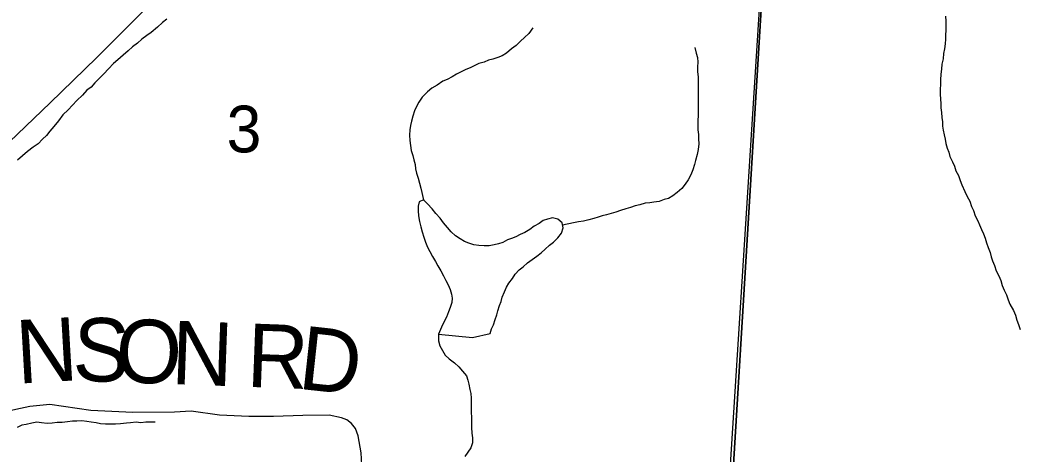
# Model space of a CAD drawing. Extents: x -20.2 to 34, y 0 to 22.
# Drawn here: x 7.17 to 8.064, y 14.988 to 15.377 of the extents above; entities that cross this region are included whole.
import ezdxf

# ---------------------------------------------------------------- set-up
doc = ezdxf.new("R2010")
doc.units = 0
for name, color, linetype in [('Default', 7, 'Continuous'), ('GM_X_Minor_Lake', 7, 'Continuous'), ('GM_X_Minor_River', 7, 'Continuous'), ('GM_X_Section', 7, 'Continuous'), ('GM_X_Section_Text', 7, 'Continuous'), ('GM_X_State_Route', 7, 'Continuous'), ('GM_X_Township_Road', 7, 'Continuous'), ('GM_X_Township_Road_Text', 7, 'Continuous')]:
    doc.layers.add(name, color=color, linetype=linetype)

msp = doc.modelspace()

# ---------------------------------------------------------------- linework, layer by layer
at = {"layer": 'Default'}
for points in [[(7.80177, 14.87554), (7.8434, 15.55866), (7.8456, 15.59474), (7.84829, 15.63543), (7.84952, 15.65292), (7.85054, 15.66679), (7.85203, 15.69505), (7.85627, 15.77835), (7.86024, 15.85651), (7.86047, 15.86002), (7.86126, 15.8723), (7.74731, 15.88062), (7.44031, 15.90304), (7.42945, 15.90383), (7.39897, 15.90606), (7.35857, 15.90937), (6.79759, 15.94346)], [(6.79759, 15.94346), (7.35857, 15.90937), (7.39897, 15.90606), (7.42945, 15.90383), (7.44031, 15.90304), (7.74731, 15.88062), (7.86126, 15.8723), (7.86047, 15.86002), (7.86024, 15.85651), (7.85627, 15.77835), (7.85203, 15.69505), (7.85054, 15.66679), (7.84952, 15.65292), (7.84829, 15.63543), (7.8456, 15.59474), (7.8434, 15.55866), (7.80177, 14.87554)]]:
    msp.add_lwpolyline(points, dxfattribs=at)
msp.add_lwpolyline([(8.9, 15.37339), (8.9, 15.82114), (7.86237, 15.87982), (7.79854, 14.87534), (8.86966, 14.81913)], close=True, dxfattribs=at)
at = {"layer": 'GM_X_Minor_Lake'}
for points in [[(7.59407, 15.17556), (7.58952, 15.17476), (7.58496, 15.17473), (7.5804, 15.17508), (7.57584, 15.17581), (7.57127, 15.17729), (7.56746, 15.17879), (7.56365, 15.18104), (7.55945, 15.18367), (7.55563, 15.18744), (7.55218, 15.19121), (7.54874, 15.19537), (7.54567, 15.19952), (7.54184, 15.20367), (7.53839, 15.20783), (7.53418, 15.21236), (7.53074, 15.21613), (7.52695, 15.2142), (7.52584, 15.2104), (7.52587, 15.20622), (7.52628, 15.20167), (7.52708, 15.19673), (7.52825, 15.1918), (7.52943, 15.18725), (7.53098, 15.1827), (7.53253, 15.17816), (7.53446, 15.17361), (7.53639, 15.16983), (7.5387, 15.16529), (7.5414, 15.16075), (7.5437, 15.15696), (7.54639, 15.15242), (7.54871, 15.14788), (7.55064, 15.14372), (7.55294, 15.13993), (7.55449, 15.13577), (7.55566, 15.1316), (7.55645, 15.1278), (7.5561, 15.124), (7.55461, 15.11943), (7.55312, 15.11562), (7.55126, 15.11105), (7.54901, 15.10647), (7.54677, 15.1019), (7.54416, 15.0958)], [(7.54416, 15.0958), (7.57456, 15.0926), (7.59048, 15.09614), (7.59159, 15.10032), (7.59346, 15.10413), (7.59494, 15.1087), (7.59643, 15.11289), (7.59716, 15.1167), (7.59865, 15.12127), (7.60014, 15.12507), (7.60125, 15.12888), (7.60311, 15.13345), (7.60498, 15.13764), (7.60723, 15.14146), (7.61024, 15.14566), (7.61287, 15.14948), (7.61626, 15.1533), (7.62003, 15.15599), (7.62381, 15.15943), (7.62796, 15.1625), (7.63211, 15.16557), (7.63589, 15.16864), (7.63966, 15.1717), (7.64343, 15.17553), (7.64721, 15.17821), (7.65098, 15.18204), (7.65436, 15.18624), (7.65585, 15.19081), (7.65468, 15.19536), (7.65085, 15.19875), (7.64629, 15.19986), (7.64174, 15.19869), (7.63795, 15.19752), (7.63417, 15.19484), (7.62964, 15.19252), (7.62586, 15.18946), (7.62132, 15.18677), (7.61716, 15.18484), (7.61338, 15.18291), (7.60959, 15.18136), (7.60581, 15.1802), (7.60165, 15.17789), (7.59786, 15.17672), (7.59407, 15.17556), (7.58952, 15.17476), (7.58496, 15.17473), (7.5804, 15.17508), (7.57584, 15.17581), (7.57127, 15.17729), (7.56746, 15.17879), (7.56365, 15.18104), (7.55945, 15.18367), (7.55563, 15.18744), (7.55218, 15.19121), (7.54874, 15.19537), (7.54567, 15.19952), (7.54184, 15.20367), (7.53839, 15.20783), (7.53418, 15.21236), (7.53074, 15.21613), (7.52695, 15.2142), (7.52584, 15.2104), (7.52587, 15.20622), (7.52628, 15.20167), (7.52708, 15.19673), (7.52825, 15.1918), (7.52943, 15.18725), (7.53098, 15.1827), (7.53253, 15.17816), (7.53446, 15.17361), (7.53639, 15.16983), (7.5387, 15.16529), (7.5414, 15.16075), (7.5437, 15.15696), (7.54639, 15.15242), (7.54871, 15.14788), (7.55064, 15.14372), (7.55294, 15.13993), (7.55449, 15.13577), (7.55566, 15.1316), (7.55645, 15.1278), (7.5561, 15.124), (7.55461, 15.11943), (7.55312, 15.11562), (7.55126, 15.11105), (7.54901, 15.10647), (7.54677, 15.1019), (7.54416, 15.0958)], [(7.54416, 15.0958), (7.57456, 15.0926), (7.59048, 15.09614), (7.59159, 15.10032), (7.59346, 15.10413), (7.59494, 15.1087), (7.59643, 15.11289), (7.59716, 15.1167), (7.59865, 15.12127), (7.60014, 15.12507), (7.60125, 15.12888), (7.60311, 15.13345), (7.60498, 15.13764), (7.60723, 15.14146), (7.61024, 15.14566), (7.61287, 15.14948), (7.61626, 15.1533), (7.62003, 15.15599), (7.62381, 15.15943), (7.62796, 15.1625), (7.63211, 15.16557), (7.63589, 15.16864), (7.63966, 15.1717), (7.64343, 15.17553), (7.64721, 15.17821), (7.65098, 15.18204), (7.65436, 15.18624), (7.65585, 15.19081), (7.65468, 15.19536), (7.65085, 15.19875), (7.64629, 15.19986), (7.64174, 15.19869), (7.63795, 15.19752), (7.63417, 15.19484), (7.62964, 15.19252), (7.62586, 15.18946), (7.62132, 15.18677), (7.61716, 15.18484), (7.61338, 15.18291), (7.60959, 15.18136), (7.60581, 15.1802), (7.60165, 15.17789), (7.59786, 15.17672), (7.59407, 15.17556)]]:
    msp.add_lwpolyline(points, dxfattribs=at)
at = {"layer": 'GM_X_Minor_River'}
for points in [[(7.30095, 15.37783), (7.29717, 15.37477), (7.29265, 15.37056), (7.28698, 15.36596), (7.28321, 15.36327), (7.27867, 15.35982), (7.2749, 15.35638), (7.27037, 15.35293), (7.2666, 15.34948), (7.26207, 15.34565), (7.25717, 15.34144), (7.25339, 15.33799), (7.24887, 15.3334), (7.24473, 15.32881), (7.24058, 15.3246), (7.23681, 15.32078), (7.23342, 15.31696), (7.22965, 15.31427), (7.2255, 15.30968), (7.2206, 15.30509), (7.21684, 15.30088), (7.21269, 15.29668), (7.20817, 15.29208), (7.20403, 15.28674), (7.19989, 15.28177), (7.1965, 15.27757), (7.19349, 15.27375), (7.18972, 15.2703), (7.18596, 15.26609), (7.18142, 15.26302), (7.17651, 15.25919), (7.17199, 15.25536), (7.16746, 15.25153)], [(7.99772, 15.38052), (7.99813, 15.37596), (7.99816, 15.37217), (7.99819, 15.36761), (7.99784, 15.36381), (7.99787, 15.36001), (7.99752, 15.35583), (7.99679, 15.35126), (7.99606, 15.34708), (7.99572, 15.34214), (7.99461, 15.33757), (7.99427, 15.33301), (7.99354, 15.32845), (7.9932, 15.32351), (7.99323, 15.31933), (7.99288, 15.31515), (7.99292, 15.31059), (7.99333, 15.30604), (7.99374, 15.30224), (7.99377, 15.29844), (7.99418, 15.29427), (7.99459, 15.28971), (7.995, 15.28592), (7.99503, 15.28212), (7.99581, 15.27832), (7.9966, 15.27415), (7.99739, 15.27036), (7.99818, 15.26657), (7.99935, 15.26239), (8.00089, 15.25861), (8.00168, 15.25481), (8.004, 15.24989), (8.00592, 15.24611), (8.00709, 15.24194), (8.0094, 15.23778), (8.01096, 15.23323), (8.0125, 15.22944), (8.01521, 15.22338), (8.01714, 15.21884), (8.01945, 15.21467), (8.021, 15.21013), (8.02293, 15.20634), (8.02448, 15.20179), (8.02679, 15.19725), (8.02834, 15.19346), (8.02989, 15.1893), (8.03181, 15.18551), (8.03336, 15.18172), (8.03453, 15.17755), (8.03608, 15.17339), (8.03763, 15.16884), (8.0388, 15.16505), (8.03997, 15.16126), (8.04152, 15.15709), (8.04307, 15.15254), (8.04538, 15.148), (8.04731, 15.14384), (8.04849, 15.13929), (8.05041, 15.13512), (8.05234, 15.13096), (8.0539, 15.12641), (8.05544, 15.12262), (8.05852, 15.11694), (8.06045, 15.11278), (8.06163, 15.10823), (8.06317, 15.10444), (8.06472, 15.09989)], [(7.6287, 15.36992), (7.62494, 15.36495), (7.62117, 15.36151), (7.6174, 15.35806), (7.61363, 15.35423), (7.60948, 15.35117), (7.60495, 15.34734), (7.60117, 15.34503), (7.59738, 15.34348), (7.59284, 15.34193), (7.58904, 15.34114), (7.58488, 15.33921), (7.58033, 15.33804), (7.57617, 15.33611), (7.57239, 15.33419), (7.5686, 15.33264), (7.56444, 15.33071), (7.56028, 15.3284), (7.5565, 15.3261), (7.55196, 15.32379), (7.54817, 15.32224), (7.54289, 15.31878), (7.53835, 15.31609), (7.5342, 15.31264), (7.52967, 15.30805), (7.52667, 15.30347), (7.52442, 15.29966), (7.52255, 15.29585), (7.52107, 15.2909), (7.51996, 15.28633), (7.51923, 15.28253), (7.5185, 15.27872), (7.51816, 15.27378), (7.51857, 15.26923), (7.51898, 15.26467), (7.51978, 15.26012), (7.52133, 15.25557), (7.52212, 15.25178), (7.52329, 15.24761), (7.52369, 15.24381), (7.52448, 15.24002), (7.52603, 15.23547), (7.52721, 15.23092), (7.52838, 15.22637), (7.53074, 15.21613)], [(7.77351, 15.35233), (7.77468, 15.34741), (7.77585, 15.34361), (7.77626, 15.33944), (7.77591, 15.33526), (7.77595, 15.3307), (7.77636, 15.32614), (7.77639, 15.32197), (7.77642, 15.31741), (7.77646, 15.31285), (7.77649, 15.30867), (7.77652, 15.30411), (7.77655, 15.29993), (7.77659, 15.29538), (7.77661, 15.29158), (7.77627, 15.28702), (7.7763, 15.28322), (7.77633, 15.27866), (7.77674, 15.27449), (7.77677, 15.27069), (7.77718, 15.26613), (7.77646, 15.26119), (7.77574, 15.25662), (7.77426, 15.2513), (7.77314, 15.24749), (7.77166, 15.24292), (7.7698, 15.23835), (7.76755, 15.23378), (7.76492, 15.22996), (7.76191, 15.22614), (7.75776, 15.22269), (7.75398, 15.21962), (7.74982, 15.21731), (7.74604, 15.21615), (7.74149, 15.21459), (7.73694, 15.2138), (7.73315, 15.2134), (7.72897, 15.21299), (7.72443, 15.21143), (7.72026, 15.21064), (7.71609, 15.2091), (7.71192, 15.20793), (7.707, 15.20637), (7.70283, 15.20482), (7.69866, 15.20365), (7.69449, 15.20248), (7.69071, 15.2017), (7.68692, 15.20053), (7.68313, 15.19936), (7.67858, 15.19819), (7.67403, 15.19702), (7.66948, 15.19623), (7.66493, 15.19543), (7.65521, 15.19331)], [(7.54428, 15.09579), (7.5442, 15.08973), (7.54537, 15.08518), (7.54768, 15.08101), (7.54999, 15.07685), (7.55382, 15.07346), (7.5584, 15.07007), (7.56222, 15.0663), (7.56567, 15.06253), (7.56911, 15.05837), (7.57028, 15.05458), (7.57145, 15.05079), (7.57224, 15.04624), (7.57303, 15.04245), (7.57344, 15.03827), (7.57347, 15.03447), (7.5735, 15.03029), (7.57353, 15.02573), (7.57357, 15.02117), (7.5736, 15.01661), (7.57364, 15.01206), (7.57405, 15.00712), (7.57446, 15.00295), (7.5745, 14.99839), (7.57301, 14.99382), (7.57038, 14.99), (7.56775, 14.98618)], [(7.29071, 15.01688), (7.28615, 15.01684), (7.28235, 15.01682), (7.2778, 15.0164), (7.27362, 15.01675), (7.26869, 15.01634), (7.26489, 15.01593), (7.25958, 15.01551), (7.25503, 15.0151), (7.25047, 15.01507), (7.24629, 15.01504), (7.24173, 15.01539), (7.23793, 15.01612), (7.23337, 15.01685), (7.22957, 15.01758), (7.22501, 15.01793), (7.22045, 15.01789), (7.21665, 15.01787), (7.2121, 15.01707), (7.20755, 15.01666), (7.20299, 15.01663), (7.19844, 15.01584), (7.19389, 15.0158), (7.18895, 15.01615), (7.18476, 15.01688), (7.18021, 15.01609), (7.17528, 15.01491), (7.17149, 15.01412), (7.16733, 15.01219)]]:
    msp.add_lwpolyline(points, dxfattribs=at)
at = {"layer": 'GM_X_Section'}
msp.add_lwpolyline([(6.79044, 15.94473), (7.86237, 15.87982), (7.79854, 14.87534), (6.72741, 14.93458), (6.77473, 15.69297)], close=True, dxfattribs=at)
at = {"layer": 'GM_X_State_Route'}
msp.add_lwpolyline([(7.15291, 15.26065), (7.19678, 15.30288), (7.23818, 15.34303), (7.28563, 15.39079), (7.31078, 15.4148), (7.32222, 15.42562), (7.34219, 15.44684), (7.36175, 15.46993), (7.3709, 15.48179), (7.39752, 15.51923), (7.41417, 15.54253), (7.42478, 15.55522), (7.43206, 15.56334), (7.44048, 15.57215), (7.45307, 15.5831), (7.46888, 15.59578), (7.48448, 15.60557), (7.5005, 15.61534), (7.51467, 15.62258), (7.55146, 15.63883), (7.60523, 15.66091), (7.64781, 15.67868)], dxfattribs=at)
at = {"layer": 'GM_X_Township_Road'}
msp.add_lwpolyline([(7.47547, 14.97872), (7.47493, 14.98943), (7.47239, 15.00469), (7.46985, 15.01105), (7.4664, 15.01577), (7.46222, 15.01886), (7.45732, 15.02086), (7.44639, 15.02319), (7.42286, 15.02288), (7.39647, 15.02194), (7.3745, 15.02194), (7.34816, 15.02304), (7.32292, 15.02667), (7.30802, 15.02576), (7.27061, 15.02558), (7.23318, 15.02744), (7.19633, 15.03266), (7.17853, 15.03084), (7.12695, 15.01995)], dxfattribs=at)

# ---------------------------------------------------------------- texts
at = {"layer": 'GM_X_Section_Text'}
msp.add_text('3', height=0.04186, rotation=0.00001, dxfattribs=at).set_placement((7.35458, 15.25849))
at = {"layer": 'GM_X_Township_Road_Text'}
for s, rotation, p in [('N', 3.30592, (7.16772, 15.05131)), ('S', 358.05159, (7.21626, 15.05417)), ('O', 357.90492, (7.25453, 15.05287)), ('N', 357.90128, (7.3045, 15.05104)), ('R', 357.8568, (7.37194, 15.04857)), ('D', 353.79899, (7.41752, 15.0469))]:
    msp.add_text(s, height=0.05682, rotation=rotation, dxfattribs=at).set_placement(p)

doc.saveas('drawing.dxf')
